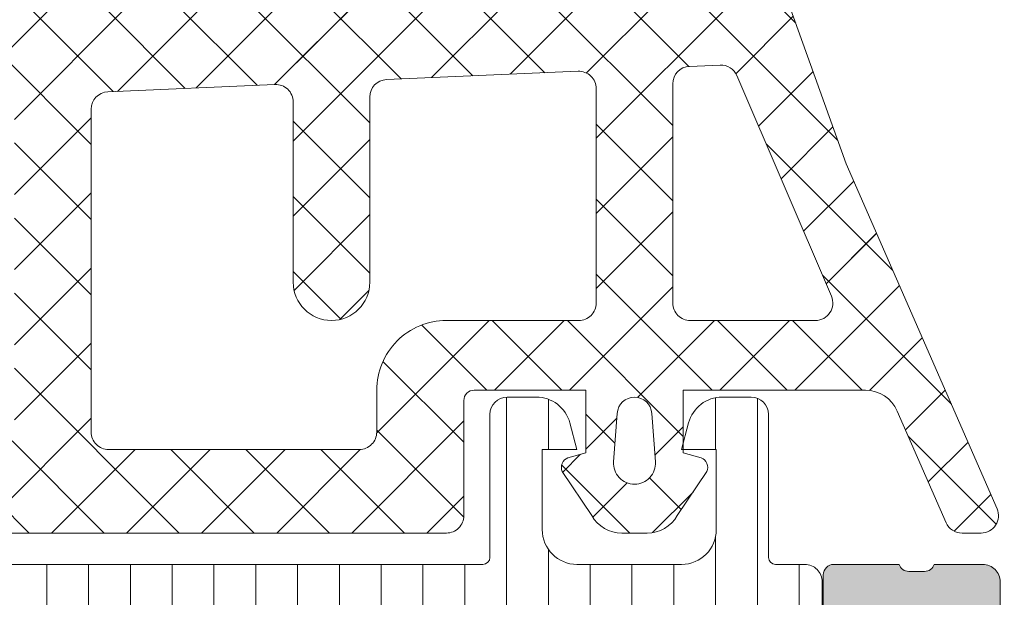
# Model space of a CAD drawing. Header units: millimetres. Extents: x 213386 to 506888, y 183055 to 450952.
# Tile 848 of 1056: x 399566 to 399594, y 329667 to 329683. Entities that reach past the tile are written whole.
import ezdxf

# ---------------------------------------------------------------- set-up
doc = ezdxf.new("R2010")
doc.units = ezdxf.units.MM
doc.layers.add('FASÁDA DETAILNÍ', color=255, linetype='Continuous', lineweight=0)
doc.layers.add('NOVA', color=255, linetype='Continuous', lineweight=0)

# ---------------------------------------------------------------- blocks, each defined once
blk = doc.blocks.new('A$C69D17D4D')
at = {"layer": 'FASÁDA DETAILNÍ'}
h = blk.add_hatch(color=256, dxfattribs=at)
edge = h.paths.add_edge_path()
edge.add_arc((1643.31799277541, 11964.49986385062), 0.5000674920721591, 0.007732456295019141, 89.99226754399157)
edge.add_line((1643.318060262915, 11964.99993133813), (1639.318060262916, 11964.99993133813))
edge.add_arc((1639.318127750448, 11964.49986385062), 0.5000674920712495, 90.00773245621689, 179.9922675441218)
edge.add_line((1638.818060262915, 11964.49993133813), (1638.818060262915, 11963.19988251))
edge.add_arc((1639.318097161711, 11963.1999194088), 0.5000369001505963, 180.0042279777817, 269.9957720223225)
edge.add_line((1639.318060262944, 11962.69988251), (1639.818060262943, 11962.69988251))
edge.add_line((1639.818060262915, 11962.69988251), (1639.818060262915, 11963.69988251))
edge.add_line((1639.818060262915, 11963.69988251), (1641.318060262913, 11963.69988251))
edge.add_arc((1641.318097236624, 11962.69991948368), 0.9999630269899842, -0.002118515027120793, 90.00211851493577, ccw=False)
edge.add_line((1642.318060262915, 11962.69988251), (1642.318060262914, 11958.69988251))
edge.add_arc((1641.317983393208, 11958.69995937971), 1.00007687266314, 270.00440397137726, 359.9955960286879, ccw=False)
edge.add_line((1641.318060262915, 11957.69988251), (1639.818060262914, 11957.69988251))
edge.add_line((1639.818060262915, 11957.69988251), (1639.818060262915, 11958.69988251))
edge.add_line((1639.818060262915, 11958.69988251), (1639.318060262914, 11958.69988251))
edge.add_arc((1639.318002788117, 11958.1999399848), 0.499942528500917, 89.99341311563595, 180.0065868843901)
edge.add_line((1638.818060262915, 11958.19988251), (1638.818060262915, 11955.39989471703))
edge.add_arc((1639.318060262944, 11955.39989471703), 0.5000000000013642, 180, 269.9999999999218)
edge.add_line((1639.318060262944, 11954.89989471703), (1639.518060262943, 11954.89989471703))
edge.add_arc((1639.518060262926, 11955.39989471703), 0.5, 270, 360)
edge.add_line((1640.018060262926, 11955.39989471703), (1640.018060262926, 11955.89989471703))
edge.add_arc((1640.518095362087, 11955.89985961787), 0.5000351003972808, 90.00402178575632, 179.9959782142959, ccw=False)
edge.add_line((1640.518060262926, 11956.39989471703), (1641.318063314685, 11956.39989471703))
edge.add_arc((1641.318046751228, 11955.89987815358), 0.5000165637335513, 0.001897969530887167, 89.99810203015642, ccw=False)
edge.add_line((1641.818063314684, 11955.89989471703), (1641.818063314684, 11924.59990082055))
edge.add_line((1641.818063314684, 11924.59990082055), (1641.385666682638, 11918.56144319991))
edge.add_arc((1640.386446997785, 11918.59989926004), 0.9999594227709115, 270.00000000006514, 357.7959971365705, ccw=False)
edge.add_line((1640.386446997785, 11917.59993983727), (1633.71799478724, 11917.59993983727))
edge.add_arc((1633.717994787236, 11918.09993983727), 0.5, 180, 270.00000000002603, ccw=False)
edge.add_line((1633.217994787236, 11918.09993983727), (1633.217994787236, 11918.99993983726))
edge.add_arc((1632.717994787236, 11918.99993983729), 0.5000000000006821, 359.9999999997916, 449.9999999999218)
edge.add_line((1632.717994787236, 11919.49993983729), (1631.317993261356, 11919.49993983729))
edge.add_arc((1631.050472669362, 11919.57877628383), 0.2788950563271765, 268.8354106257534, 343.5801235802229, ccw=False)
edge.add_line((1631.044804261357, 11919.29993883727), (1630.591210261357, 11919.29993883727))
edge.add_arc((1630.585549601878, 11919.57880693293), 0.2789255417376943, 196.4245945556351, 271.16287007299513, ccw=False)
edge.add_line((1630.318006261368, 11919.49993983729), (1628.43799526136, 11919.49993983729))
edge.add_arc((1628.437995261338, 11919.19993983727), 0.2999999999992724, 89.99999999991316, 180)
edge.add_line((1628.13799526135, 11919.19993983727), (1628.13799526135, 11918.21996551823))
edge.add_arc((1628.437995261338, 11918.21996551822), 0.3000000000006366, 180, 269.9999999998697)
edge.add_line((1628.437995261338, 11917.91996551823), (1631.197993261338, 11917.91996551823))
edge.add_arc((1631.197993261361, 11917.79996551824), 0.1199999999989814, 0, 90.00000000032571, ccw=False)
edge.add_line((1631.317993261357, 11917.79996551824), (1631.317993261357, 11913.49993983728))
edge.add_arc((1630.817993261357, 11913.49993983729), 0.5, -90, 0, ccw=False)
edge.add_line((1630.817993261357, 11912.99993983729), (1630.117993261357, 11912.99993983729))
edge.add_line((1630.117993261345, 11912.99993983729), (1627.725172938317, 11914.38143529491))
edge.add_arc((1627.656113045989, 11914.26182005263), 0.1381197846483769, 60.00000000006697, 180)
edge.add_line((1627.517993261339, 11914.26182005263), (1627.51799326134, 11910.49993983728))
edge.add_arc((1625.517993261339, 11910.49993983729), 1.999999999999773, -89.99999999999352, 0, ccw=False)
edge.add_line((1625.517993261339, 11908.49993983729), (1624.94999787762, 11908.49993983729))
edge.add_arc((1624.949997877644, 11907.99993983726), 0.500000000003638, 90.0000000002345, 124.4790717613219)
edge.add_arc((1627.497471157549, 11904.29044123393), 4.999999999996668, 124.4790717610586, 174.6507719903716)
edge.add_arc((1622.656119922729, 11904.73805962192), 0.1381197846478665, 172.2975625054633, 299.9999999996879)
edge.add_line((1622.725179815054, 11904.61844437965), (1625.118000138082, 11905.99993983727))
edge.add_line((1625.118000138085, 11905.99993983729), (1625.818000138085, 11905.99993983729))
edge.add_arc((1625.818000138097, 11905.49993983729), 0.5, 0, 90, ccw=False)
edge.add_line((1626.318000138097, 11905.49993983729), (1626.318000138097, 11901.19991415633))
edge.add_arc((1626.198000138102, 11901.19991415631), 0.1199999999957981, -90.00000000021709, 0, ccw=False)
edge.add_line((1626.198000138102, 11901.07991415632), (1623.438002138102, 11901.07991415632))
edge.add_arc((1623.438002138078, 11900.77991415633), 0.3000000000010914, 90.00000000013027, 180)
edge.add_line((1623.13800213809, 11900.77991415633), (1623.13800213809, 11899.79993983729))
edge.add_arc((1623.438002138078, 11899.79993983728), 0.2999999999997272, 180, 270.0000000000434)
edge.add_line((1623.438002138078, 11899.49993983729), (1625.318013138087, 11899.49993983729))
edge.add_arc((1625.585556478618, 11899.42107274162), 0.2789255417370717, 88.83712992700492, 163.5754054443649, ccw=False)
edge.add_line((1625.591217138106, 11899.69994083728), (1626.044811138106, 11899.69994083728))
edge.add_arc((1626.050479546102, 11899.42110339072), 0.2788950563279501, 16.419876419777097, 91.16458937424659, ccw=False)
edge.add_line((1626.318000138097, 11899.49993983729), (1629.318058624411, 11899.49993983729))
edge.add_line((1629.318058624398, 11899.49993983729), (1630.018161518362, 11900.20001220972))
edge.add_line((1630.018161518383, 11900.20001220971), (1630.018161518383, 11900.80001831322))
edge.add_line((1630.018161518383, 11900.80001831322), (1628.418155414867, 11900.80001831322))
edge.add_arc((1628.418164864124, 11901.30002776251), 0.5000094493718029, 180.0010827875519, 269.99891721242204, ccw=False)
edge.add_line((1627.918155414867, 11901.30001831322), (1627.918155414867, 11901.69544639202))
edge.add_arc((1628.418155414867, 11901.69544639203), 0.4999999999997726, 165.0000000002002, 180.0000000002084, ccw=False)
edge.add_line((1627.935192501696, 11901.82485591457), (1628.319401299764, 11903.25874266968))
edge.add_arc((1629.285327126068, 11902.99992362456), 1.000000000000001, 89.99999999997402, 165.0000000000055, ccw=False)
edge.add_line((1629.285327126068, 11903.99992362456), (1635.01814931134, 11903.99992362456))
edge.add_line((1635.018149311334, 11903.99992362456), (1635.018149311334, 11900.80001831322))
edge.add_line((1635.018149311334, 11900.80001831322), (1634.218161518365, 11900.80001831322))
edge.add_line((1634.218161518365, 11900.80001831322), (1634.218161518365, 11900.20001220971))
edge.add_line((1634.218161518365, 11900.20001220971), (1635.430594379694, 11899.50003052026))
edge.add_line((1635.430594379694, 11899.50003052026), (1636.518149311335, 11899.50003052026))
edge.add_line((1636.518149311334, 11899.50003052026), (1636.518149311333, 11914.49993983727))
edge.add_arc((1637.018149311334, 11914.49993983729), 0.5000000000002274, 90, 180, ccw=False)
edge.add_line((1637.018149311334, 11914.99993983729), (1642.818060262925, 11914.99993983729))
edge.add_arc((1642.818060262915, 11915.99993983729), 1, 269.999999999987, 360)
edge.add_line((1643.818060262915, 11915.99993983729), (1643.818060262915, 11964.49993133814))
edge = h.paths.add_edge_path(flags=16)
edge.add_line((1634.218161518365, 11905.59992362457), (1629.818161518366, 11905.59992362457))
edge.add_arc((1629.818161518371, 11906.09992362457), 0.5, 180, 270, ccw=False)
edge.add_line((1629.318161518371, 11906.09992362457), (1629.318161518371, 11910.49992362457))
edge.add_arc((1629.818161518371, 11910.49992362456), 0.5, 90, 180, ccw=False)
edge.add_line((1629.818161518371, 11910.99992362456), (1634.218161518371, 11910.99992362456))
edge.add_arc((1634.218161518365, 11910.49992362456), 0.5, 0, 90, ccw=False)
edge.add_line((1634.718161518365, 11910.49992362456), (1634.718161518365, 11906.09992362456))
edge.add_arc((1634.218161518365, 11906.09992362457), 0.5, -90, 0, ccw=False)
h = blk.add_hatch(dxfattribs=at)
h.set_pattern_fill('ANSI37', color=256, scale=0.48, angle=180, style=0)
h.set_pattern_definition([(225, (1618.818060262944, 11924.49993133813), (1.077630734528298, -1.077630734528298), []), (315, (1618.818060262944, 11924.49993133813), (1.077630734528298, 1.077630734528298), [])])
edge = h.paths.add_edge_path(flags=16)
edge.add_line((1622.219337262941, 11923.83563733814), (1622.119593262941, 11922.44278333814))
edge.add_arc((1622.718060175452, 11922.39992584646), 0.5999995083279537, 175.9039194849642, 270.0000083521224)
edge.add_arc((1622.718060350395, 11922.39992584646), 0.5999995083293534, 269.9999916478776, 364.0960805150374)
edge.add_line((1623.316527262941, 11922.44278333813), (1623.216783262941, 11923.83563733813))
edge.add_arc((1622.718060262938, 11923.79992286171), 0.5000001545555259, 4.096064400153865, 175.903935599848)
edge = h.paths.add_edge_path(flags=16)
edge.add_arc((1624.318056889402, 11926.99993096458), 0.49999962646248, 179.9999571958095, 270.0000428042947)
edge.add_line((1624.318057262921, 11926.49993133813), (1627.911742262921, 11926.49993133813))
edge.add_arc((1627.911742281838, 11926.99993167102), 0.5000003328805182, 269.9999978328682, 383.218026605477)
edge.add_line((1628.371248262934, 11927.19704733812), (1625.655370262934, 11933.52814933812))
edge.add_arc((1625.195864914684, 11933.33103341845), 0.4999998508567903, 23.21808179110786, 92.50011063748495)
edge.add_line((1625.174054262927, 11933.83055733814), (1624.296247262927, 11933.79223133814))
edge.add_arc((1624.318056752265, 11933.29270772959), 0.4999994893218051, 92.49997911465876, 180.0000448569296)
edge.add_line((1623.818057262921, 11933.29270733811), (1623.818057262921, 11926.99993133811))
edge = h.paths.add_edge_path(flags=16)
edge.add_line((1598.764138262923, 11932.40809333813), (1594.615468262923, 11923.51124033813))
edge.add_arc((1595.068622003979, 11923.29993120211), 0.4999998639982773, 154.9999920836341, 270.0000296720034)
edge.add_line((1595.068622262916, 11922.79993133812), (1604.418057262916, 11922.79993133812))
edge.add_arc((1604.418057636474, 11923.2999309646), 0.4999996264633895, 269.9999571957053, 360.0000428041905)
edge.add_line((1604.918057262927, 11923.29993133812), (1604.918057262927, 11932.42385433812))
edge.add_arc((1604.418057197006, 11932.42385417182), 0.5000000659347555, 1.905586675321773e-05, 92.50002724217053)
edge.add_line((1604.396247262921, 11932.92337833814), (1599.195483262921, 11932.69630833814))
edge.add_arc((1599.217292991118, 11932.19678293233), 0.5000012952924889, 92.49999747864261, 154.9999080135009)
edge = h.paths.add_edge_path(flags=16)
edge.add_arc((1607.618056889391, 11923.2999309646), 0.49999962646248, 179.9999571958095, 270.0000428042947)
edge.add_line((1607.618057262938, 11922.79993133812), (1614.818057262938, 11922.79993133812))
edge.add_arc((1614.818057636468, 11923.2999309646), 0.4999996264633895, 269.9999571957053, 360.0000428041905)
edge.add_line((1615.318057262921, 11923.29993133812), (1615.318057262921, 11924.49993133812))
edge.add_arc((1617.318055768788, 11924.49993283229), 1.999998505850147, 89.99995719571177, 180.0000428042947, ccw=False)
edge.add_line((1617.318057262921, 11926.49993133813), (1621.118057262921, 11926.49993133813))
edge.add_arc((1621.118057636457, 11926.99993096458), 0.4999996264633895, 269.9999571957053, 360.0000428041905)
edge.add_line((1621.618057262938, 11926.99993133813), (1621.618057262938, 11933.15299233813))
edge.add_arc((1621.118057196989, 11933.15299217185), 0.5000000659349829, 1.905586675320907e-05, 92.50002724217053)
edge.add_line((1621.096247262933, 11933.65251633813), (1615.596247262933, 11933.41238133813))
edge.add_arc((1615.618056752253, 11932.91285772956), 0.499999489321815, 92.49997911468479, 180.0000448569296)
edge.add_line((1615.118057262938, 11932.91285733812), (1615.118057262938, 11927.59993133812))
edge.add_arc((1614.018057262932, 11927.59993133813), 1.099999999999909, -180, 0, ccw=False)
edge.add_line((1612.918057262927, 11927.59993133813), (1612.918057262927, 11932.77314233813))
edge.add_arc((1612.418057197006, 11932.77314217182), 0.500000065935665, 1.905586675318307e-05, 92.50002724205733)
edge.add_line((1612.396247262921, 11933.27266633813), (1607.596247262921, 11933.06309333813))
edge.add_arc((1607.618056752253, 11932.56356972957), 0.4999994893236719, 92.49997911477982, 180.0000448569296)
edge.add_line((1607.118057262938, 11932.56356933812), (1607.118057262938, 11923.29993133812))
edge = h.paths.add_edge_path()
edge.add_line((1592.405004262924, 11924.68638833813), (1596.502853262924, 11933.47425433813))
edge.add_ellipse((1599.221778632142, 11932.20639684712), major_axis=(-3.000002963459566, 0), ratio=1, start_angle=272.500058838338, end_angle=334.99996937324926, ccw=False)
edge.add_line((1599.090917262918, 11935.20354433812), (1599.739867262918, 11935.23187833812))
edge.add_ellipse((1599.7180577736, 11935.73140194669), major_axis=(-0.4999994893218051, 0), ratio=1, start_angle=92.49997911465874, end_angle=180.0000448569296)
edge.add_line((1600.218057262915, 11935.73140233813), (1600.218057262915, 11936.69993133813))
edge.add_ellipse((1600.318057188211, 11936.69993141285), major_axis=(-0.09999992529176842, 0), ratio=1, start_angle=-90.00004280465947, end_angle=4.280439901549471e-05, ccw=False)
edge.add_line((1600.318057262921, 11936.79993133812), (1600.918057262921, 11936.79993133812))
edge.add_ellipse((1600.918057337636, 11936.69993141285), major_axis=(-0.09999992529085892, 0), ratio=1, start_angle=179.9999571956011, end_angle=270.00004280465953, ccw=False)
edge.add_line((1601.018057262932, 11936.69993133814), (1601.018057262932, 11935.79689333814))
edge.add_ellipse((1601.518057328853, 11935.79689350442), major_axis=(-0.500000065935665, 0), ratio=1, start_angle=1.905586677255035e-05, end_angle=92.50002724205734)
edge.add_line((1601.539867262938, 11935.29736933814), (1610.440161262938, 11935.69120733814))
edge.add_ellipse((1610.418057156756, 11936.19071861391), major_axis=(-0.5000001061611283, 0), ratio=1, start_angle=92.53376922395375, end_angle=180.000082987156)
edge.add_line((1610.918057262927, 11936.19071933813), (1610.918057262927, 11936.79993133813))
edge.add_ellipse((1611.018057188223, 11936.79993141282), major_axis=(-0.09999992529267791, 0), ratio=1, start_angle=-90.00004280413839, end_angle=4.280439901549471e-05, ccw=False)
edge.add_line((1611.018057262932, 11936.89993133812), (1611.618057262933, 11936.89993133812))
edge.add_ellipse((1611.618057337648, 11936.79993141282), major_axis=(-0.09999992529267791, 0), ratio=1, start_angle=179.9999571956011, end_angle=270.0000428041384, ccw=False)
edge.add_line((1611.718057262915, 11936.79993133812), (1611.718057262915, 11936.27036933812))
edge.add_ellipse((1612.218057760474, 11936.2703690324), major_axis=(-0.5000004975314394, 0), ratio=1, start_angle=-3.503449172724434e-05, end_angle=92.53369799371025)
edge.add_line((1612.240161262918, 11935.77085733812), (1623.780386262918, 11936.28151333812))
edge.add_ellipse((1623.758576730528, 11936.78103793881), major_axis=(-0.5000004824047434, 0), ratio=1, start_angle=92.49997908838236, end_angle=183.2170573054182)
edge.add_line((1624.25778926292, 11936.80909733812), (1623.96922626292, 11941.94284033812))
edge.add_ellipse((1623.558808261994, 11941.82728491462), major_axis=(-0.4263754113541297, 0), ratio=1, start_angle=195.724854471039, end_angle=339.2410276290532)
edge.add_line((1623.160113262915, 11941.97840833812), (1623.161353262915, 11941.74580533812))
edge.add_line((1623.161353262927, 11941.74580533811), (1623.459491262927, 11939.86322633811))
edge.add_line((1623.45949126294, 11939.86322633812), (1623.05906526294, 11937.01394133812))
edge.add_ellipse((1622.761984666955, 11937.05569193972), major_axis=(-0.2999999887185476, 0), ratio=1, start_angle=55.40225361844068, end_angle=172.0002559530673, ccw=False)
edge.add_ellipse((1624.295098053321, 11939.2782630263), major_axis=(-3.000047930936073, 0), ratio=1, start_angle=-18.008424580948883, end_angle=55.40235871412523, ccw=False)
edge.add_line((1621.442019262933, 11940.20574833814), (1622.075595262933, 11942.46063933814))
edge.add_ellipse((1622.850807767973, 11942.29970979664), major_axis=(-0.7917403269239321, 0), ratio=1, start_angle=276.7983462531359, end_angle=348.2723102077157, ccw=False)
edge.add_line((1622.757085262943, 11943.08588333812), (1623.815295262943, 11943.08710433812))
edge.add_ellipse((1623.686171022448, 11941.90801811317), major_axis=(-1.186135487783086, 0), ratio=1, start_angle=198.6555764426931, end_angle=263.7503218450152, ccw=False)
edge.add_line((1624.809985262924, 11942.28743733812), (1625.904318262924, 11939.04609733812))
edge.add_line((1625.904318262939, 11939.04609733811), (1628.794096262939, 11930.99630233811))
edge.add_line((1628.794096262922, 11930.99630233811), (1633.126905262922, 11921.09842533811))
edge.add_ellipse((1632.667896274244, 11920.90015527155), major_axis=(-0.5000002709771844, 0), ratio=1, start_angle=90.06657637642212, end_angle=203.3620494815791, ccw=False)
edge.add_line((1632.668477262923, 11920.40015533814), (1632.121776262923, 11920.39952033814))
edge.add_ellipse((1632.121195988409, 11920.89952044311), major_axis=(-0.5000004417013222, 0), ratio=1, start_angle=23.920824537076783, end_angle=90.06649451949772, ccw=False)
edge.add_line((1631.664142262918, 11920.69678333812), (1630.262386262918, 11923.90078633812))
edge.add_ellipse((1629.346245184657, 11923.49993200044), major_axis=(-0.9999993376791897, 0), ratio=1, start_angle=203.6316147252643, end_angle=270.0000528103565)
edge.add_line((1629.346244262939, 11924.49993133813), (1624.118302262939, 11924.49993133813))
edge.add_line((1624.118302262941, 11924.49993133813), (1624.118293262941, 11922.70045233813))
edge.add_line((1624.118293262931, 11922.70045233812), (1624.633094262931, 11922.56251033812))
edge.add_ellipse((1624.518329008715, 11922.28535631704), major_axis=(-0.2999756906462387, 0), ratio=1, start_angle=157.4964333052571, end_angle=247.5062997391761, ccw=False)
edge.add_line((1624.795463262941, 11922.17054333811), (1623.946296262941, 11920.90041633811))
edge.add_ellipse((1623.080432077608, 11921.40013710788), major_axis=(-0.9997207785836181, 0), ratio=1, start_angle=89.99238815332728, end_angle=150.0092393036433, ccw=False)
edge.add_line((1623.080299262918, 11920.40041633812), (1622.355938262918, 11920.40044733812))
edge.add_ellipse((1622.356146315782, 11921.40018517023), major_axis=(-0.9997378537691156, 0), ratio=1, start_angle=29.99132494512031, end_angle=89.98807632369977, ccw=False)
edge.add_line((1621.490272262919, 11920.90044733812), (1620.64110526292, 11922.17054333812))
edge.add_ellipse((1620.918252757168, 11922.28535522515), major_axis=(-0.2999875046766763, 0), ratio=1, start_angle=-67.50139619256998, end_angle=22.502406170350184, ccw=False)
edge.add_line((1620.803459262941, 11922.56251033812), (1621.318275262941, 11922.70048233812))
edge.add_line((1621.318275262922, 11922.70048233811), (1621.318283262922, 11924.49993133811))
edge.add_line((1621.318283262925, 11924.49993133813), (1618.118056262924, 11924.49993133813))
edge.add_ellipse((1618.118056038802, 11924.19993156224), major_axis=(-0.2999997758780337, 0), ratio=1, start_angle=-90.00004280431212, end_angle=4.280405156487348e-05)
edge.add_line((1617.818056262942, 11924.19993133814), (1617.818056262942, 11920.89993533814))
edge.add_ellipse((1617.318056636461, 11920.89993496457), major_axis=(-0.49999962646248, 0), ratio=1, start_angle=89.99995719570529, end_angle=180.0000428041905, ccw=False)
edge.add_line((1617.318056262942, 11920.39993533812), (1590.420434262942, 11920.39993533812))
edge.add_line((1590.420434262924, 11920.39993533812), (1589.525316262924, 11921.95032733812))
edge.add_ellipse((1589.958328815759, 11922.20032742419), major_axis=(-0.4999999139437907, 0), ratio=1, start_angle=-89.99993664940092, end_angle=30.000017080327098, ccw=False)
edge.add_line((1589.958328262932, 11922.70032733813), (1589.958328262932, 11924.39769833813))
edge.add_line((1589.958328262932, 11924.39769833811), (1591.951850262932, 11924.39769833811))
edge.add_ellipse((1591.951850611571, 11924.89769859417), major_axis=(-0.500000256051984, 0), ratio=1, start_angle=89.99996004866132, end_angle=154.9998714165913)
h = blk.add_hatch(dxfattribs=at)
h.set_pattern_fill('ANSI37', color=256, scale=0.48, angle=180, style=0)
h.set_pattern_definition([(225, (1618.818060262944, 11924.49993115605), (1.077630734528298, -1.077630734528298), []), (315, (1618.818060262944, 11924.49993115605), (1.077630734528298, 1.077630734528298), [])])
edge = h.paths.add_edge_path(flags=16)
edge.add_line((1622.219337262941, 11923.83563715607), (1622.119593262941, 11922.44278315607))
edge.add_arc((1622.718060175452, 11922.39992566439), 0.5999995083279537, 175.9039194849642, 270.0000083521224)
edge.add_arc((1622.718060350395, 11922.39992566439), 0.5999995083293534, 269.9999916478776, 364.0960805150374)
edge.add_line((1623.316527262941, 11922.44278315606), (1623.216783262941, 11923.83563715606))
edge.add_arc((1622.718060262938, 11923.79992267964), 0.5000001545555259, 4.096064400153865, 175.903935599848)
edge = h.paths.add_edge_path(flags=16)
edge.add_arc((1624.318056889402, 11926.99993078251), 0.49999962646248, 179.9999571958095, 270.0000428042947)
edge.add_line((1624.318057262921, 11926.49993115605), (1627.911742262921, 11926.49993115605))
edge.add_arc((1627.911742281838, 11926.99993148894), 0.5000003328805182, 269.9999978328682, 383.218026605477)
edge.add_line((1628.371248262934, 11927.19704715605), (1625.655370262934, 11933.52814915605))
edge.add_arc((1625.195864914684, 11933.33103323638), 0.4999998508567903, 23.21808179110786, 92.50011063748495)
edge.add_line((1625.174054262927, 11933.83055715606), (1624.296247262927, 11933.79223115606))
edge.add_arc((1624.318056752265, 11933.29270754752), 0.4999994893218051, 92.49997911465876, 180.0000448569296)
edge.add_line((1623.818057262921, 11933.29270715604), (1623.818057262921, 11926.99993115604))
edge = h.paths.add_edge_path(flags=16)
edge.add_line((1598.764138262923, 11932.40809315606), (1594.615468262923, 11923.51124015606))
edge.add_arc((1595.068622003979, 11923.29993102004), 0.4999998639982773, 154.9999920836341, 270.0000296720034)
edge.add_line((1595.068622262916, 11922.79993115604), (1604.418057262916, 11922.79993115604))
edge.add_arc((1604.418057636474, 11923.29993078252), 0.4999996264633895, 269.9999571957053, 360.0000428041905)
edge.add_line((1604.918057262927, 11923.29993115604), (1604.918057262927, 11932.42385415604))
edge.add_arc((1604.418057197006, 11932.42385398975), 0.5000000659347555, 1.905586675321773e-05, 92.50002724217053)
edge.add_line((1604.396247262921, 11932.92337815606), (1599.195483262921, 11932.69630815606))
edge.add_arc((1599.217292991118, 11932.19678275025), 0.5000012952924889, 92.49999747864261, 154.9999080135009)
edge = h.paths.add_edge_path(flags=16)
edge.add_arc((1607.618056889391, 11923.29993078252), 0.49999962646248, 179.9999571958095, 270.0000428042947)
edge.add_line((1607.618057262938, 11922.79993115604), (1614.818057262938, 11922.79993115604))
edge.add_arc((1614.818057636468, 11923.29993078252), 0.4999996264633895, 269.9999571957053, 360.0000428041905)
edge.add_line((1615.318057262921, 11923.29993115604), (1615.318057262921, 11924.49993115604))
edge.add_arc((1617.318055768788, 11924.49993265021), 1.999998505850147, 89.99995719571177, 180.0000428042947, ccw=False)
edge.add_line((1617.318057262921, 11926.49993115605), (1621.118057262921, 11926.49993115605))
edge.add_arc((1621.118057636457, 11926.99993078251), 0.4999996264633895, 269.9999571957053, 360.0000428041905)
edge.add_line((1621.618057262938, 11926.99993115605), (1621.618057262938, 11933.15299215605))
edge.add_arc((1621.118057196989, 11933.15299198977), 0.5000000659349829, 1.905586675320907e-05, 92.50002724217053)
edge.add_line((1621.096247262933, 11933.65251615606), (1615.596247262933, 11933.41238115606))
edge.add_arc((1615.618056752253, 11932.91285754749), 0.499999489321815, 92.49997911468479, 180.0000448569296)
edge.add_line((1615.118057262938, 11932.91285715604), (1615.118057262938, 11927.59993115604))
edge.add_arc((1614.018057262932, 11927.59993115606), 1.099999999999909, -180, 0, ccw=False)
edge.add_line((1612.918057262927, 11927.59993115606), (1612.918057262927, 11932.77314215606))
edge.add_arc((1612.418057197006, 11932.77314198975), 0.500000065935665, 1.905586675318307e-05, 92.50002724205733)
edge.add_line((1612.396247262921, 11933.27266615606), (1607.596247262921, 11933.06309315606))
edge.add_arc((1607.618056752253, 11932.56356954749), 0.4999994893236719, 92.49997911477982, 180.0000448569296)
edge.add_line((1607.118057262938, 11932.56356915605), (1607.118057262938, 11923.29993115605))
edge = h.paths.add_edge_path()
edge.add_line((1592.405004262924, 11924.68638815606), (1596.502853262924, 11933.47425415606))
edge.add_ellipse((1599.221778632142, 11932.20639666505), major_axis=(-3.000002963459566, 0), ratio=1, start_angle=272.500058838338, end_angle=334.99996937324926, ccw=False)
edge.add_line((1599.090917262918, 11935.20354415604), (1599.739867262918, 11935.23187815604))
edge.add_ellipse((1599.7180577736, 11935.73140176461), major_axis=(-0.4999994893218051, 0), ratio=1, start_angle=92.49997911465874, end_angle=180.0000448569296)
edge.add_line((1600.218057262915, 11935.73140215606), (1600.218057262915, 11936.69993115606))
edge.add_ellipse((1600.318057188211, 11936.69993123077), major_axis=(-0.09999992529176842, 0), ratio=1, start_angle=-90.00004280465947, end_angle=4.280439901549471e-05, ccw=False)
edge.add_line((1600.318057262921, 11936.79993115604), (1600.918057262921, 11936.79993115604))
edge.add_ellipse((1600.918057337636, 11936.69993123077), major_axis=(-0.09999992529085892, 0), ratio=1, start_angle=179.9999571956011, end_angle=270.00004280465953, ccw=False)
edge.add_line((1601.018057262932, 11936.69993115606), (1601.018057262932, 11935.79689315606))
edge.add_ellipse((1601.518057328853, 11935.79689332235), major_axis=(-0.500000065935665, 0), ratio=1, start_angle=1.905586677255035e-05, end_angle=92.50002724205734)
edge.add_line((1601.539867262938, 11935.29736915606), (1610.440161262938, 11935.69120715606))
edge.add_ellipse((1610.418057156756, 11936.19071843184), major_axis=(-0.5000001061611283, 0), ratio=1, start_angle=92.53376922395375, end_angle=180.000082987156)
edge.add_line((1610.918057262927, 11936.19071915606), (1610.918057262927, 11936.79993115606))
edge.add_ellipse((1611.018057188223, 11936.79993123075), major_axis=(-0.09999992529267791, 0), ratio=1, start_angle=-90.00004280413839, end_angle=4.280439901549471e-05, ccw=False)
edge.add_line((1611.018057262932, 11936.89993115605), (1611.618057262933, 11936.89993115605))
edge.add_ellipse((1611.618057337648, 11936.79993123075), major_axis=(-0.09999992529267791, 0), ratio=1, start_angle=179.9999571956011, end_angle=270.0000428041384, ccw=False)
edge.add_line((1611.718057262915, 11936.79993115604), (1611.718057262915, 11936.27036915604))
edge.add_ellipse((1612.218057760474, 11936.27036885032), major_axis=(-0.5000004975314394, 0), ratio=1, start_angle=-3.503449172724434e-05, end_angle=92.53369799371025)
edge.add_line((1612.240161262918, 11935.77085715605), (1623.780386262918, 11936.28151315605))
edge.add_ellipse((1623.758576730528, 11936.78103775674), major_axis=(-0.5000004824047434, 0), ratio=1, start_angle=92.49997908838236, end_angle=183.2170573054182)
edge.add_line((1624.25778926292, 11936.80909715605), (1623.96922626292, 11941.94284015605))
edge.add_ellipse((1623.558808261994, 11941.82728473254), major_axis=(-0.4263754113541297, 0), ratio=1, start_angle=195.724854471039, end_angle=339.2410276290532)
edge.add_line((1623.160113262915, 11941.97840815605), (1623.161353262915, 11941.74580515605))
edge.add_line((1623.161353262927, 11941.74580515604), (1623.459491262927, 11939.86322615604))
edge.add_line((1623.45949126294, 11939.86322615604), (1623.05906526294, 11937.01394115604))
edge.add_ellipse((1622.761984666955, 11937.05569175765), major_axis=(-0.2999999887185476, 0), ratio=1, start_angle=55.40225361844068, end_angle=172.0002559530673, ccw=False)
edge.add_ellipse((1624.295098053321, 11939.27826284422), major_axis=(-3.000047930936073, 0), ratio=1, start_angle=-18.008424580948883, end_angle=55.40235871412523, ccw=False)
edge.add_line((1621.442019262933, 11940.20574815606), (1622.075595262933, 11942.46063915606))
edge.add_ellipse((1622.850807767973, 11942.29970961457), major_axis=(-0.7917403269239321, 0), ratio=1, start_angle=276.7983462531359, end_angle=348.2723102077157, ccw=False)
edge.add_line((1622.757085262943, 11943.08588315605), (1623.815295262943, 11943.08710415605))
edge.add_ellipse((1623.686171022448, 11941.9080179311), major_axis=(-1.186135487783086, 0), ratio=1, start_angle=198.6555764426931, end_angle=263.7503218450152, ccw=False)
edge.add_line((1624.809985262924, 11942.28743715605), (1625.904318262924, 11939.04609715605))
edge.add_line((1625.904318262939, 11939.04609715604), (1628.794096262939, 11930.99630215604))
edge.add_line((1628.794096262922, 11930.99630215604), (1633.126905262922, 11921.09842515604))
edge.add_ellipse((1632.667896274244, 11920.90015508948), major_axis=(-0.5000002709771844, 0), ratio=1, start_angle=90.06657637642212, end_angle=203.3620494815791, ccw=False)
edge.add_line((1632.668477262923, 11920.40015515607), (1632.121776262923, 11920.39952015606))
edge.add_ellipse((1632.121195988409, 11920.89952026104), major_axis=(-0.5000004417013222, 0), ratio=1, start_angle=23.920824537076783, end_angle=90.06649451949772, ccw=False)
edge.add_line((1631.664142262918, 11920.69678315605), (1630.262386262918, 11923.90078615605))
edge.add_ellipse((1629.346245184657, 11923.49993181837), major_axis=(-0.9999993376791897, 0), ratio=1, start_angle=203.6316147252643, end_angle=270.0000528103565)
edge.add_line((1629.346244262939, 11924.49993115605), (1624.118302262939, 11924.49993115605))
edge.add_line((1624.118302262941, 11924.49993115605), (1624.118293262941, 11922.70045215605))
edge.add_line((1624.118293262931, 11922.70045215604), (1624.633094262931, 11922.56251015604))
edge.add_ellipse((1624.518329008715, 11922.28535613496), major_axis=(-0.2999756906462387, 0), ratio=1, start_angle=157.4964333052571, end_angle=247.5062997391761, ccw=False)
edge.add_line((1624.795463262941, 11922.17054315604), (1623.946296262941, 11920.90041615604))
edge.add_ellipse((1623.080432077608, 11921.4001369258), major_axis=(-0.9997207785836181, 0), ratio=1, start_angle=89.99238815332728, end_angle=150.0092393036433, ccw=False)
edge.add_line((1623.080299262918, 11920.40041615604), (1622.355938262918, 11920.40044715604))
edge.add_ellipse((1622.356146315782, 11921.40018498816), major_axis=(-0.9997378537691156, 0), ratio=1, start_angle=29.99132494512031, end_angle=89.98807632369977, ccw=False)
edge.add_line((1621.490272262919, 11920.90044715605), (1620.64110526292, 11922.17054315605))
edge.add_ellipse((1620.918252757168, 11922.28535504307), major_axis=(-0.2999875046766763, 0), ratio=1, start_angle=-67.50139619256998, end_angle=22.502406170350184, ccw=False)
edge.add_line((1620.803459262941, 11922.56251015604), (1621.318275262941, 11922.70048215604))
edge.add_line((1621.318275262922, 11922.70048215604), (1621.318283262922, 11924.49993115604))
edge.add_line((1621.318283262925, 11924.49993115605), (1618.118056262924, 11924.49993115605))
edge.add_ellipse((1618.118056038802, 11924.19993138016), major_axis=(-0.2999997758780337, 0), ratio=1, start_angle=-90.00004280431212, end_angle=4.280405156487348e-05)
edge.add_line((1617.818056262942, 11924.19993115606), (1617.818056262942, 11920.89993515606))
edge.add_ellipse((1617.318056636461, 11920.8999347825), major_axis=(-0.49999962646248, 0), ratio=1, start_angle=89.99995719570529, end_angle=180.0000428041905, ccw=False)
edge.add_line((1617.318056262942, 11920.39993515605), (1590.420434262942, 11920.39993515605))
edge.add_line((1590.420434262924, 11920.39993515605), (1589.525316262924, 11921.95032715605))
edge.add_ellipse((1589.958328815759, 11922.20032724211), major_axis=(-0.4999999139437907, 0), ratio=1, start_angle=-89.99993664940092, end_angle=30.000017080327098, ccw=False)
edge.add_line((1589.958328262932, 11922.70032715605), (1589.958328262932, 11924.39769815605))
edge.add_line((1589.958328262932, 11924.39769815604), (1591.951850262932, 11924.39769815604))
edge.add_ellipse((1591.951850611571, 11924.8976984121), major_axis=(-0.500000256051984, 0), ratio=1, start_angle=89.99996004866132, end_angle=154.9998714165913)
h = blk.add_hatch(dxfattribs=at)
h.set_pattern_fill('LINIE', color=256, scale=1.2, angle=90, style=0)
h.set_pattern_definition([(90, (19.28296211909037, -0.6246130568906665), (-1.2, 7.347638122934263e-17), [])])
edge = h.paths.add_edge_path()
edge.add_arc((1628.407976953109, 11918.19074167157), 0.2999999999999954, -179.99792470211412, -89.99792470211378, ccw=False)
edge.add_line((1628.107976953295, 11918.19073080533), (1628.107948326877, 11919.00106213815))
edge.add_arc((1627.607951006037, 11919.00104670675), 0.4999973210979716, 0.001768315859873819, 90.0023822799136)
edge.add_line((1627.607930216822, 11919.50104402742), (1626.766857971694, 11919.50236457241))
edge.add_arc((1626.766857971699, 11919.70236457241), 0.1999999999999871, -179.99999999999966, -89.99999999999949, ccw=False)
edge.add_line((1626.566857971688, 11919.70236457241), (1626.566857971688, 11923.8023645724))
edge.add_arc((1626.066857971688, 11923.80236457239), 0.5000000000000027, -5.216109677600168e-13, 89.99999999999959)
edge.add_line((1626.066857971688, 11924.30236457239), (1625.23610874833, 11924.30236457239))
edge.add_arc((1625.23610874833, 11923.30236457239), 0.9999999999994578, 90.00000000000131, 164.9999999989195)
edge.add_line((1624.270182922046, 11923.56118361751), (1624.066857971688, 11922.80236457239))
edge.add_line((1624.066857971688, 11922.80236457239), (1625.066857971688, 11922.80236457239))
edge.add_line((1625.066857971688, 11922.80236457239), (1625.066857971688, 11920.5023645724))
edge.add_arc((1624.062731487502, 11920.50407381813), 1.004127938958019, -89.76591227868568, -0.09753001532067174, ccw=False)
edge.add_line((1624.066833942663, 11919.49995425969), (1621.066955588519, 11919.49995425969))
edge.add_arc((1621.070983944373, 11920.50407360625), 1.004127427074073, 180.0975179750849, 269.77014032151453, ccw=False)
edge.add_line((1620.066857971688, 11920.5023645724), (1620.066857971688, 11922.80236457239))
edge.add_line((1620.066857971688, 11922.80236457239), (1621.066857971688, 11922.80236457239))
edge.add_line((1621.066857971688, 11922.80236457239), (1620.863533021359, 11923.56118361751))
edge.add_arc((1619.897607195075, 11923.30236457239), 1.000000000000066, 15.00000000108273, 89.99999999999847)
edge.add_line((1619.897607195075, 11924.30236457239), (1619.066857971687, 11924.30236457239))
edge.add_arc((1619.066857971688, 11923.80236457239), 0.4999999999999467, 89.99999999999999, 180)
edge.add_line((1618.566857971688, 11923.80236457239), (1618.566857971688, 11919.7023645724))
edge.add_arc((1618.362684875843, 11919.7040931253), 0.2041804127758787, -88.8441310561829, -0.4850610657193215, ccw=False)
edge.add_line((1618.366803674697, 11919.49995425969), (1592.525436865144, 11919.49993133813))
edge.add_arc((1592.525452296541, 11918.99993401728), 0.4999973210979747, 90.00176831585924, 180.002382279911)
edge.add_line((1592.025454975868, 11918.99991322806), (1592.025483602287, 11918.18958189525))
edge.add_arc((1591.725483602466, 11918.18957102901), 0.299999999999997, -89.9979247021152, 0.0020752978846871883, ccw=False)
edge.add_line((1591.725494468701, 11917.8895710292), (1589.325496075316, 11917.88981604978))
edge.add_arc((1589.325511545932, 11917.3898200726), 0.499995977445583, 90.00177281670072, 180.0023777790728)
edge.add_line((1588.825515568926, 11917.38979932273), (1588.82564221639, 11913.91325782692))
edge.add_arc((1589.81545513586, 11914.05560432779), 0.99999607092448, 188.1836833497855, 302.7290913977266)
edge.add_line((1590.356120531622, 11913.21437126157), (1592.639729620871, 11914.53292369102))
edge.add_arc((1592.88974527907, 11914.09992002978), 0.5000000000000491, 90.00213520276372, 120.00207189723, ccw=False)
edge.add_line((1592.889726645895, 11914.59992002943), (1627.243995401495, 11914.60100634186))
edge.add_arc((1627.244012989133, 11914.10100634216), 0.5000000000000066, 60.00207869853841, 90.00201539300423, ccw=False)
edge.add_line((1627.493997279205, 11914.53402811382), (1629.77770188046, 11913.21564111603))
edge.add_arc((1630.31830633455, 11914.05691334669), 0.9999960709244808, 237.2750591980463, 351.8204672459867)
edge.add_line((1631.308129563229, 11913.91463854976), (1631.308002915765, 11917.39118004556))
edge.add_arc((1630.808006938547, 11917.39116457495), 0.4999959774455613, 0.001772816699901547, 90.00237777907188)
edge.add_line((1630.80798618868, 11917.89116055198), (1628.407987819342, 11917.89074167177))
edge = h.paths.add_edge_path(flags=16)
edge.add_line((1604.216864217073, 11917.70046606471), (1604.216864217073, 11916.40047195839))
edge.add_arc((1603.716867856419, 11916.40046831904), 0.4999963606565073, -90.00041704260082, 0.00041704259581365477, ccw=False)
edge.add_line((1603.716864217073, 11915.90047195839), (1594.866870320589, 11915.90047195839))
edge.add_arc((1594.86686668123, 11916.40046831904), 0.4999963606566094, -180.000417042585, -89.99958295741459, ccw=False)
edge.add_line((1594.366870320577, 11916.40047195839), (1594.366870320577, 11917.70046606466))
edge.add_arc((1594.866870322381, 11917.70048263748), 0.5000000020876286, 90.00000020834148, 180.0018991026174, ccw=False)
edge.add_line((1594.866870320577, 11918.20048263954), (1603.716864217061, 11918.20048263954))
edge.add_arc((1603.716864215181, 11917.70048263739), 0.5000000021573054, -0.0018990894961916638, 89.99999978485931, ccw=False)
edge = h.paths.add_edge_path(flags=16)
edge.add_arc((1614.416870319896, 11917.70048263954), 0.4999999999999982, -2.2737367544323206e-13, 90.000000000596, ccw=False)
edge.add_line((1614.916870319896, 11917.70048263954), (1614.916870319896, 11916.40047195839))
edge.add_arc((1614.416870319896, 11916.40047195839), 0.4999999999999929, -90.00000000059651, -2.8421709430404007e-13, ccw=False)
edge.add_line((1614.416870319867, 11915.90047195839), (1605.716864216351, 11915.90047195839))
edge.add_arc((1605.716864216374, 11916.40047195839), 0.5000000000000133, 180.0000000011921, 269.99999999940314, ccw=False)
edge.add_line((1605.216864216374, 11916.40047195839), (1605.216864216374, 11917.70048263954))
edge.add_arc((1605.716864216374, 11917.70048263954), 0.5000000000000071, 90.0000000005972, 180.0000000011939, ccw=False)
edge.add_line((1605.716864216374, 11918.20048263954), (1614.41687031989, 11918.20048263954))
edge = h.paths.add_edge_path(flags=16)
edge.add_arc((1616.41686668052, 11916.40046831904), 0.4999963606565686, -180.00041704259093, -89.99958295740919, ccw=False)
edge.add_line((1615.916870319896, 11916.40047195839), (1615.916870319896, 11917.70046606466))
edge.add_arc((1616.4168703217, 11917.70048263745), 0.5000000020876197, 90.00000020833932, 180.0018991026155, ccw=False)
edge.add_line((1616.416870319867, 11918.20048263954), (1625.26687947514, 11918.20048263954))
edge.add_arc((1625.266879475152, 11917.70049789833), 0.4999847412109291, -6.252776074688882e-13, 90.00000000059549, ccw=False)
edge.add_line((1625.766864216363, 11917.70049789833), (1625.766864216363, 11916.40048721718))
edge.add_arc((1625.266848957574, 11916.40048721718), 0.5000152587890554, -90.00000000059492, 1.0800249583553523e-12, ccw=False)
edge.add_line((1625.266848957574, 11915.90047195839), (1616.416870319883, 11915.90047195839))
for p, q in [((1619.897607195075, 11924.30236457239), (1619.066857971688, 11924.30236457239)), ((1626.066857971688, 11924.30236457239), (1625.23610874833, 11924.30236457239)), ((1618.566857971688, 11923.80236457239), (1618.566857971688, 11919.70236457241)), ((1626.566857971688, 11919.70236457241), (1626.566857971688, 11923.80236457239)), ((1621.066857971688, 11922.80236457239), (1620.863533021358, 11923.56118361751)), ((1624.270182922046, 11923.56118361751), (1624.066857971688, 11922.80236457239)), ((1620.066857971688, 11920.5023645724), (1620.066857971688, 11922.80236457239)), ((1620.066857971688, 11922.80236457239), (1621.066857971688, 11922.80236457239)), ((1624.066857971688, 11922.80236457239), (1625.066857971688, 11922.80236457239)), ((1625.066857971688, 11922.80236457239), (1625.066857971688, 11920.5023645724)), ((1618.366803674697, 11919.49995425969), (1592.525436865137, 11919.49993133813)), ((1624.066833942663, 11919.49995425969), (1621.066955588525, 11919.49995425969)), ((1627.607930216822, 11919.50104402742), (1626.766857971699, 11919.5023645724)), ((1628.107976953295, 11918.19073080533), (1628.107948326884, 11919.00106213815))]:
    blk.add_line(p, q, dxfattribs=at)
blk.add_lwpolyline([(1633.217994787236, 11918.09993983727), (1633.217994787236, 11918.99993983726, 0.4142135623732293), (1632.717994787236, 11919.49993983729), (1631.317993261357, 11919.49993983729, -0.3382124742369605), (1631.044804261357, 11919.29993883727), (1630.591210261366, 11919.29993883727, -0.33818117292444), (1630.318006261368, 11919.49993983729), (1628.437995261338, 11919.49993983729, 0.414213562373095), (1628.13799526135, 11919.19993983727), (1628.13799526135, 11918.21996551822, 0.414213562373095)], format="xyb", dxfattribs=at)
at = {"layer": 'FASÁDA DETAILNÍ', "extrusion": (0, 0, -1)}
for points in [[(-1625.904318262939, 11939.04609733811), (-1628.794096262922, 11930.99630233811), (-1633.126905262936, 11921.09842533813), (-1633.126905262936, 11921.09842533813, 0.538982), (-1632.668477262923, 11920.40015533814), (-1632.121776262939, 11920.39952033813), (-1632.121776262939, 11920.39952033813, 0.296905), (-1631.664142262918, 11920.69678333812), (-1630.262386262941, 11923.90078633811), (-1630.262386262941, 11923.90078633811, -0.297963), (-1629.346244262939, 11924.49993133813), (-1624.118302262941, 11924.49993133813), (-1624.118293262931, 11922.70045233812), (-1624.633094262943, 11922.56251033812), (-1624.633094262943, 11922.56251033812, 0.414264), (-1624.795463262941, 11922.17054333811), (-1623.946296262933, 11920.90041633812), (-1623.946296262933, 11920.90041633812, 0.268028), (-1623.080299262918, 11920.40041633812), (-1622.355938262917, 11920.40044733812), (-1622.355938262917, 11920.40044733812, 0.267934), (-1621.490272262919, 11920.90044733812), (-1620.641105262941, 11922.17054333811), (-1620.641105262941, 11922.17054333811, 0.414233), (-1620.803459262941, 11922.56251033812), (-1621.318275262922, 11922.70048233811), (-1621.318283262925, 11924.49993133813), (-1618.118056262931, 11924.49993133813), (-1618.118056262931, 11924.49993133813, -0.414214), (-1617.818056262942, 11924.19993133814), (-1617.818056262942, 11920.89993533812), (-1617.818056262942, 11920.89993533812, 0.414214), (-1617.318056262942, 11920.39993533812), (-1590.420434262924, 11920.39993533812)], [(-1625.904318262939, 11939.04609715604), (-1628.794096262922, 11930.99630215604), (-1633.126905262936, 11921.09842515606), (-1633.126905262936, 11921.09842515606, 0.538982), (-1632.668477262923, 11920.40015515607), (-1632.121776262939, 11920.39952015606), (-1632.121776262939, 11920.39952015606, 0.296905), (-1631.664142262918, 11920.69678315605), (-1630.262386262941, 11923.90078615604), (-1630.262386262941, 11923.90078615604, -0.297963), (-1629.346244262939, 11924.49993115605), (-1624.118302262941, 11924.49993115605), (-1624.118293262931, 11922.70045215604), (-1624.633094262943, 11922.56251015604), (-1624.633094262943, 11922.56251015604, 0.414264), (-1624.795463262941, 11922.17054315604), (-1623.946296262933, 11920.90041615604), (-1623.946296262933, 11920.90041615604, 0.268028), (-1623.080299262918, 11920.40041615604), (-1622.355938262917, 11920.40044715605), (-1622.355938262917, 11920.40044715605, 0.267934), (-1621.490272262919, 11920.90044715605), (-1620.641105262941, 11922.17054315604), (-1620.641105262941, 11922.17054315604, 0.414233), (-1620.803459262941, 11922.56251015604), (-1621.318275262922, 11922.70048215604), (-1621.318283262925, 11924.49993115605), (-1618.118056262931, 11924.49993115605), (-1618.118056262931, 11924.49993115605, -0.414214), (-1617.818056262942, 11924.19993115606), (-1617.818056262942, 11920.89993515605), (-1617.818056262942, 11920.89993515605, 0.414214), (-1617.318056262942, 11920.39993515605), (-1590.420434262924, 11920.39993515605)]]:
    blk.add_lwpolyline(points, format="xyb", dxfattribs=at)
at = {"layer": 'FASÁDA DETAILNÍ'}
for points in [[(1623.818057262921, 11926.99993133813, 0.414214), (1624.318057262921, 11926.49993133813), (1627.911742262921, 11926.49993133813), (1627.911742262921, 11926.49993133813, 0.538546), (1628.371248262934, 11927.19704733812), (1625.655370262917, 11933.52814933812), (1625.655370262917, 11933.52814933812, 0.311858), (1625.174054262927, 11933.83055733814), (1624.296247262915, 11933.79223133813), (1624.296247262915, 11933.79223133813, 0.401491), (1623.818057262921, 11933.29270733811), (1623.818057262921, 11926.99993133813)], [(1623.818057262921, 11926.99993115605, 0.414214), (1624.318057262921, 11926.49993115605), (1627.911742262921, 11926.49993115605), (1627.911742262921, 11926.49993115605, 0.538546), (1628.371248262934, 11927.19704715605), (1625.655370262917, 11933.52814915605), (1625.655370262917, 11933.52814915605, 0.311858), (1625.174054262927, 11933.83055715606), (1624.296247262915, 11933.79223115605), (1624.296247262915, 11933.79223115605, 0.401491), (1623.818057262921, 11933.29270715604), (1623.818057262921, 11926.99993115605)], [(1607.118057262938, 11923.29993133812, 0.414214), (1607.618057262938, 11922.79993133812), (1614.818057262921, 11922.79993133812), (1614.818057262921, 11922.79993133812, 0.414214), (1615.318057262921, 11923.29993133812), (1615.318057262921, 11924.49993133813), (1615.318057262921, 11924.49993133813, -0.414214), (1617.318057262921, 11926.49993133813), (1621.118057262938, 11926.49993133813), (1621.118057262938, 11926.49993133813, 0.414214), (1621.618057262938, 11926.99993133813), (1621.618057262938, 11933.15299233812), (1621.618057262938, 11933.15299233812, 0.427052), (1621.096247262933, 11933.65251633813), (1615.596247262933, 11933.41238133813), (1615.596247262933, 11933.41238133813, 0.401491), (1615.118057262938, 11932.91285733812), (1615.118057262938, 11927.59993133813), (1615.118057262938, 11927.59993133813, -1), (1612.918057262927, 11927.59993133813), (1612.918057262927, 11932.77314233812), (1612.918057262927, 11932.77314233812, 0.427052), (1612.396247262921, 11933.27266633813), (1607.596247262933, 11933.06309333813), (1607.596247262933, 11933.06309333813, 0.401491), (1607.118057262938, 11932.56356933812), (1607.118057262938, 11923.29993133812)], [(1607.118057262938, 11923.29993115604, 0.414214), (1607.618057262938, 11922.79993115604), (1614.818057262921, 11922.79993115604), (1614.818057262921, 11922.79993115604, 0.414214), (1615.318057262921, 11923.29993115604), (1615.318057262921, 11924.49993115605), (1615.318057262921, 11924.49993115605, -0.414214), (1617.318057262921, 11926.49993115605), (1621.118057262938, 11926.49993115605), (1621.118057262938, 11926.49993115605, 0.414214), (1621.618057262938, 11926.99993115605), (1621.618057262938, 11933.15299215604), (1621.618057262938, 11933.15299215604, 0.427052), (1621.096247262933, 11933.65251615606), (1615.596247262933, 11933.41238115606), (1615.596247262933, 11933.41238115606, 0.401491), (1615.118057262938, 11932.91285715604), (1615.118057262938, 11927.59993115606), (1615.118057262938, 11927.59993115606, -1), (1612.918057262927, 11927.59993115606), (1612.918057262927, 11932.77314215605), (1612.918057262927, 11932.77314215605, 0.427052), (1612.396247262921, 11933.27266615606), (1607.596247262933, 11933.06309315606), (1607.596247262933, 11933.06309315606, 0.401491), (1607.118057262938, 11932.56356915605), (1607.118057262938, 11923.29993115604)], [(1622.219337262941, 11923.83563733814), (1622.119593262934, 11922.44278333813), (1622.119593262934, 11922.44278333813, 0.435311), (1622.718060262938, 11921.79992633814, 0.435311), (1623.316527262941, 11922.44278333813), (1623.216783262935, 11923.83563733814), (1623.216783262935, 11923.83563733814, 0.930949), (1622.219337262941, 11923.83563733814)], [(1622.219337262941, 11923.83563715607), (1622.119593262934, 11922.44278315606), (1622.119593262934, 11922.44278315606, 0.435311), (1622.718060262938, 11921.79992615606, 0.435311), (1623.316527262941, 11922.44278315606), (1623.216783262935, 11923.83563715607), (1623.216783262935, 11923.83563715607, 0.930949), (1622.219337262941, 11923.83563715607)]]:
    blk.add_lwpolyline(points, format="xyb", close=True, dxfattribs=at)
for centre, radius, start, end in [((1619.066857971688, 11923.80236457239), 0.4999999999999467, 90, 180), ((1619.897607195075, 11923.30236457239), 1.000000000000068, 15.00000000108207, 90), ((1625.23610874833, 11923.30236457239), 0.9999999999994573, 90, 164.9999999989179), ((1626.066857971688, 11923.80236457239), 0.500000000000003, 0, 90), ((1621.070983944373, 11920.50407360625), 1.004127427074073, 180.0975179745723, 269.7701403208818), ((1624.062731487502, 11920.50407381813), 1.004127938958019, 270.2340877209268, 359.9024699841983), ((1618.362684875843, 11919.7040931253), 0.2041804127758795, 271.155868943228, 359.5149389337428), ((1626.766857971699, 11919.70236457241), 0.1999999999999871, 180, 270), ((1627.607951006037, 11919.00104670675), 0.4999973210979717, 0.00176831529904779, 90.00238228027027)]:
    blk.add_arc(centre, radius, start, end, dxfattribs=at)

msp = doc.modelspace()

# ---------------------------------------------------------------- block references
at = {"layer": 'NOVA', "ltscale": 300}
msp.add_blockref('A$C69D17D4D', (397960.6382589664, 317748.1544064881), dxfattribs=at)

doc.saveas('drawing.dxf')
